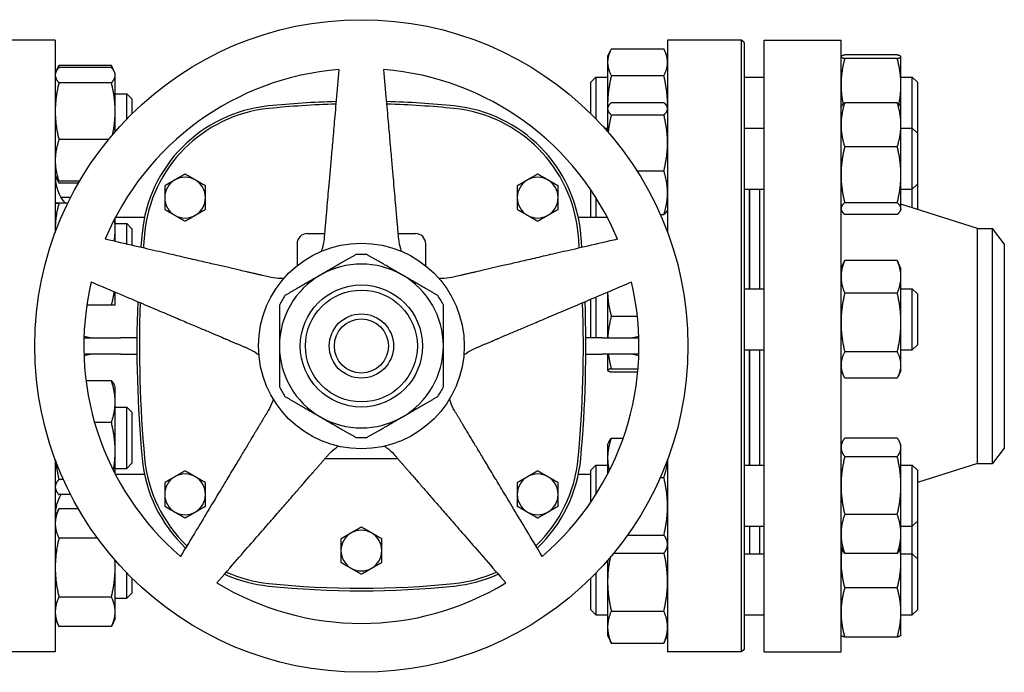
# Model space of a CAD drawing. Header units: inches. Extents: x 24 to 1128, y -69 to 748.
# Tile 487 of 656: x 583.85 to 595.91, y 416.48 to 424.48. Entities that reach past the tile are written whole.
import ezdxf

# ---------------------------------------------------------------- set-up
doc = ezdxf.new("R2010")
doc.units = ezdxf.units.IN
doc.header["$LTSCALE"] = 32
doc.header["$MEASUREMENT"] = 0
doc.layers.add('Visible (ANSI)', color=7, linetype='Continuous', lineweight=30)

msp = doc.modelspace()

# ---------------------------------------------------------------- linework, layer by layer
at = {"layer": 'Visible (ANSI)'}
for p, q in [((584.28063, 424.23367), (583.37438, 424.23367)), ((584.28063, 424.23367), (584.28063, 421.87561)), ((591.78063, 424.23367), (591.78063, 421.87561)), ((592.68688, 424.23367), (591.78063, 424.23367)), ((592.68688, 416.73367), (592.68688, 424.23367)), ((592.71813, 424.20242), (592.68688, 424.23367)), ((592.71813, 424.20242), (592.71813, 416.76492)), ((592.96563, 416.73367), (592.96563, 424.23367)), ((592.96563, 424.23367), (593.90563, 424.23367)), ((593.90563, 416.73367), (593.90563, 424.23367)), ((591.04663, 424.03053), (591.08229, 424.10701)), ((591.09172, 424.12623), (591.73555, 424.12623)), ((591.78063, 424.03053), (591.74497, 424.10701)), ((594.59455, 424.05111), (593.95072, 424.05111)), ((591.04663, 424.03053), (591.04663, 423.96239)), ((591.04663, 423.96239), (591.04663, 423.4382)), ((593.90563, 424.03053), (593.90616, 424.03166)), ((594.59455, 424.00768), (593.95072, 424.00768)), ((594.63963, 424.03053), (594.6391, 424.03166)), ((594.63963, 424.0294), (594.63963, 424.03053)), ((594.63963, 423.68489), (594.63963, 424.0294)), ((584.28063, 423.82488), (584.29092, 423.84693)), ((584.29092, 423.84693), (584.32571, 423.92155)), ((584.32571, 423.92155), (584.32572, 423.92156)), ((584.96955, 423.92156), (584.32572, 423.92156)), ((584.96955, 423.89698), (584.32572, 423.89698)), ((584.96955, 423.92156), (584.96955, 423.92155)), ((585.00435, 423.84693), (584.96955, 423.92155)), ((585.01463, 423.82488), (585.00435, 423.84693)), ((585.01463, 423.80357), (585.01463, 423.82488)), ((584.96955, 423.71017), (584.32572, 423.71017)), ((585.01463, 423.36162), (585.01463, 423.80357)), ((590.84063, 423.71803), (590.90313, 423.78053)), ((590.84063, 423.3304), (590.84063, 423.71803)), ((590.90313, 423.78053), (590.90313, 423.26733)), ((590.90313, 423.78053), (591.04663, 423.78053)), ((591.09172, 423.79855), (591.73555, 423.79855)), ((592.71813, 423.78053), (592.96563, 423.78053)), ((594.63963, 423.78053), (594.77813, 423.78053)), ((594.63963, 423.40532), (594.63963, 423.68489)), ((594.77813, 423.15532), (594.77813, 423.78053)), ((594.84063, 423.71803), (594.77813, 423.78053)), ((594.84063, 423.71803), (594.84063, 423.09303)), ((585.01463, 423.57488), (585.15563, 423.57488)), ((585.15563, 423.26474), (585.15563, 423.57488)), ((585.21813, 423.51238), (585.15563, 423.57488)), ((585.21813, 423.51238), (585.21813, 423.32793)), ((591.09172, 423.4667), (591.73555, 423.4667)), ((594.59455, 423.46492), (593.95072, 423.46492)), ((585.01463, 423.11117), (585.01463, 423.36162)), ((591.04663, 423.4382), (591.04663, 423.40532)), ((591.04663, 423.40532), (591.05315, 423.4193)), ((591.04663, 423.40532), (591.04663, 423.39166)), ((591.04663, 423.39166), (591.04663, 423.11117)), ((591.78063, 423.40532), (591.77412, 423.4193)), ((593.90563, 423.40532), (593.91166, 423.41824)), ((594.63963, 423.40532), (594.63361, 423.41824)), ((594.63963, 423.19487), (594.63963, 423.40532)), ((591.09172, 423.31661), (591.73555, 423.31661)), ((591.00759, 423.15532), (591.04663, 423.15532)), ((592.71813, 423.15532), (592.96563, 423.15532)), ((594.63963, 422.58252), (594.63963, 423.19487)), ((594.63963, 423.15532), (594.77813, 423.15532)), ((594.77813, 422.40532), (594.77813, 423.15532)), ((594.84063, 423.09282), (594.77813, 423.15532)), ((594.84063, 423.09303), (594.84053, 423.09293)), ((594.84063, 423.09282), (594.84063, 422.46782)), ((584.9319, 423.01306), (584.32572, 423.01306)), ((594.59455, 422.92482), (593.95072, 422.92482)), ((591.40588, 422.63023), (591.73555, 422.63023)), ((584.28063, 422.57488), (584.29092, 422.55282)), ((584.29092, 422.55282), (584.32571, 422.4782)), ((584.57763, 422.50277), (584.32572, 422.50277)), ((584.56337, 422.47819), (584.32572, 422.47819)), ((594.63963, 422.16798), (594.63963, 422.58252)), ((590.84063, 422.05847), (590.84063, 422.3978)), ((592.71813, 422.40532), (592.96563, 422.40532)), ((592.78063, 422.40532), (592.78063, 421.18477)), ((592.78563, 422.40532), (592.78563, 421.18477)), ((592.90563, 422.40532), (592.90563, 421.18477)), ((594.63963, 422.40532), (594.77813, 422.40532)), ((594.84063, 422.46782), (594.77813, 422.40532)), ((594.77813, 422.17732), (594.77813, 422.40532)), ((594.84063, 422.46782), (594.84063, 422.15752)), ((584.46978, 422.30585), (584.34915, 422.30585)), ((590.90313, 422.30266), (590.90313, 422.05847)), ((594.59455, 422.24023), (593.95072, 422.24023)), ((584.43381, 422.23377), (584.32572, 422.23377)), ((584.4338, 422.23375), (584.32572, 422.23375)), ((591.78063, 422.15532), (591.77412, 422.14135)), ((593.90563, 422.15532), (593.91166, 422.14241)), ((594.63963, 422.15532), (594.63361, 422.14241)), ((595.57897, 421.92367), (594.63963, 422.22119)), ((594.63963, 422.15532), (594.63963, 422.16798)), ((585.01463, 421.92124), (585.01463, 422.0533)), ((585.37354, 422.05847), (585.01733, 422.05847)), ((591.04394, 422.05847), (590.68773, 422.05847)), ((591.69219, 422.09394), (591.73555, 422.09394)), ((594.59455, 422.09573), (593.95072, 422.09573)), ((585.01463, 421.98376), (585.15563, 421.98376)), ((585.01463, 421.76485), (585.01463, 421.92124)), ((585.15563, 421.7323), (585.15563, 421.98376)), ((585.21813, 421.92126), (585.15563, 421.98376)), ((585.21813, 421.92126), (585.21813, 421.71787)), ((595.57897, 419.04367), (595.57897, 421.92367)), ((595.57897, 421.92367), (595.76176, 421.92367)), ((595.76176, 419.04367), (595.76176, 421.92367)), ((595.90563, 421.73617), (595.76176, 421.92367)), ((587.36823, 421.86162), (587.57911, 421.86162)), ((588.48215, 421.86162), (588.69303, 421.86162)), ((587.24323, 421.73662), (587.24323, 421.46713)), ((588.81803, 421.46713), (588.81803, 421.73662)), ((595.90563, 421.73617), (595.90563, 419.23117)), ((594.59455, 421.53015), (593.95072, 421.53015)), ((593.90563, 421.43477), (593.93999, 421.50845)), ((594.63963, 421.43477), (594.60528, 421.50845)), ((594.63963, 421.33125), (594.63963, 421.43477)), ((594.63963, 420.77216), (594.63963, 421.33125)), ((592.71813, 421.18477), (592.96563, 421.18477)), ((594.63963, 421.18477), (594.77813, 421.18477)), ((594.77813, 420.43477), (594.77813, 421.18477)), ((594.84063, 421.12227), (594.77813, 421.18477)), ((585.01463, 420.98376), (585.01463, 421.14477)), ((590.84063, 420.58367), (590.84063, 421.05733)), ((590.90313, 421.08386), (590.90313, 420.58367)), ((591.04663, 421.14477), (591.04663, 420.58367)), ((594.59455, 421.13235), (593.95072, 421.13235)), ((594.84063, 421.12227), (594.84063, 420.49727)), ((584.96955, 420.98375), (584.66761, 420.98375)), ((591.09172, 420.84749), (591.41111, 420.84749)), ((594.63963, 420.25068), (594.63963, 420.77216)), ((584.6321, 420.58367), (585.08563, 420.58367)), ((585.28097, 420.58367), (585.08563, 420.58367)), ((590.97563, 420.58367), (590.7803, 420.58367)), ((590.97563, 420.58367), (591.42916, 420.58367)), ((592.71813, 420.43477), (592.96563, 420.43477)), ((592.78063, 420.43477), (592.78063, 419.02319)), ((592.78563, 420.43477), (592.78563, 419.02319)), ((592.90563, 420.43477), (592.90563, 419.02319)), ((594.63963, 420.43477), (594.77813, 420.43477)), ((594.84063, 420.49727), (594.77813, 420.43477)), ((585.08563, 420.38367), (584.6321, 420.38367)), ((585.08563, 420.38367), (585.28097, 420.38367)), ((590.7803, 420.38367), (590.97563, 420.38367)), ((591.42916, 420.38367), (590.97563, 420.38367)), ((591.04663, 420.38367), (591.04663, 420.18563)), ((594.59455, 420.41197), (593.95072, 420.41197)), ((591.09172, 420.20449), (591.41915, 420.20449)), ((594.63963, 420.18477), (594.63963, 420.25068)), ((591.04663, 420.18563), (591.04663, 420.18477)), ((591.04663, 420.18477), (591.04703, 420.18392)), ((591.09172, 420.16676), (591.41583, 420.16676)), ((593.90563, 420.18477), (593.93999, 420.11109)), ((594.59455, 420.08939), (593.95072, 420.08939)), ((594.63963, 420.18477), (594.60528, 420.11109)), ((584.96955, 420.05567), (584.65768, 420.05567)), ((585.01463, 419.98358), (585.00435, 420.00562)), ((585.01463, 419.80051), (585.01463, 419.98358)), ((585.01463, 419.1968), (585.01463, 419.80051)), ((585.01463, 419.73358), (585.15563, 419.73358)), ((585.15563, 418.98358), (585.15563, 419.73358)), ((585.21813, 419.67108), (585.15563, 419.73358)), ((585.21813, 419.67108), (585.21813, 419.04608)), ((584.96955, 419.54534), (584.76268, 419.54534)), ((591.09172, 419.3541), (591.23751, 419.3541)), ((594.59455, 419.35527), (593.95072, 419.35527)), ((591.04663, 419.27319), (591.06162, 419.30534)), ((591.04663, 419.27319), (591.04663, 419.11263)), ((593.90563, 419.27319), (593.92143, 419.30706)), ((594.63963, 419.27319), (594.62384, 419.30706)), ((594.63963, 419.24107), (594.63963, 419.27319)), ((594.63963, 418.77333), (594.63963, 419.24107)), ((595.90563, 419.23117), (595.76176, 419.04367)), ((585.01463, 418.91404), (585.01463, 419.1968)), ((587.58792, 419.10572), (588.47335, 419.10572)), ((591.04663, 419.11263), (591.04663, 418.91404)), ((594.59455, 419.12687), (593.95072, 419.12687)), ((584.28063, 419.09173), (584.28063, 416.73367)), ((585.01463, 418.98358), (585.15563, 418.98358)), ((585.21813, 419.04608), (585.15563, 418.98358)), ((590.84063, 418.96069), (590.90313, 419.02319)), ((590.90313, 419.02319), (590.90313, 418.66467)), ((590.90313, 419.02319), (591.04663, 419.02319)), ((591.78063, 419.09173), (591.78063, 416.73367)), ((592.71813, 419.02319), (592.96563, 419.02319)), ((594.63963, 419.02319), (594.77813, 419.02319)), ((594.77813, 418.27319), (594.77813, 419.02319)), ((594.84063, 418.96069), (594.77813, 419.02319)), ((595.57897, 419.04367), (594.84063, 418.80981)), ((595.57897, 419.04367), (595.76176, 419.04367)), ((585.37354, 418.90887), (585.01733, 418.90887)), ((590.84063, 418.90887), (590.68773, 418.90887)), ((590.84063, 418.56954), (590.84063, 418.96069)), ((591.69121, 418.87116), (591.73555, 418.87116)), ((594.84063, 418.96069), (594.84063, 418.33569)), ((584.38023, 418.84825), (584.32572, 418.84825)), ((594.63963, 418.18045), (594.63963, 418.77333)), ((584.28063, 418.73358), (584.29091, 418.71154)), ((584.46978, 418.66149), (584.32572, 418.66149)), ((584.28063, 418.39246), (584.32571, 418.48914)), ((584.32571, 418.48914), (584.32572, 418.48915)), ((584.56337, 418.48915), (584.32572, 418.48915)), ((594.59455, 418.41979), (593.95072, 418.41979)), ((592.71813, 418.27319), (592.96563, 418.27319)), ((592.78563, 418.27319), (592.78563, 417.93681)), ((592.90563, 418.27319), (592.90563, 417.93681)), ((594.63963, 418.27319), (594.77813, 418.27319)), ((594.84063, 418.33569), (594.77813, 418.27319)), ((594.77813, 417.93681), (594.77813, 418.27319)), ((594.84063, 418.33569), (594.84063, 417.87451)), ((591.29023, 418.16525), (591.73555, 418.16525)), ((594.63963, 418.02319), (594.63963, 418.18045)), ((584.79765, 418.12829), (584.32572, 418.12829)), ((591.78063, 418.02319), (591.76564, 417.99104)), ((593.90563, 418.02319), (593.92143, 417.98933)), ((594.63963, 418.02319), (594.62384, 417.98933)), ((594.63963, 417.84117), (594.63963, 418.02319)), ((591.11954, 417.94228), (591.73555, 417.94228)), ((592.71813, 417.93681), (592.96563, 417.93681)), ((594.59455, 417.94112), (593.95072, 417.94112)), ((594.63963, 417.93681), (594.77813, 417.93681)), ((594.77813, 417.18681), (594.77813, 417.93681)), ((594.84063, 417.87431), (594.77813, 417.93681)), ((585.01463, 417.76744), (585.01463, 417.85617)), ((591.04663, 417.85617), (591.04663, 417.59448)), ((594.63963, 417.2173), (594.63963, 417.84117)), ((594.84063, 417.87451), (594.84053, 417.87441)), ((594.84063, 417.87431), (594.84063, 417.24931)), ((585.01463, 417.22619), (585.01463, 417.76744)), ((585.15563, 417.39246), (585.15563, 417.7026)), ((590.90313, 417.70001), (590.90313, 417.18681)), ((585.21813, 417.6394), (585.21813, 417.45496)), ((590.84063, 417.24931), (590.84063, 417.63693)), ((591.04663, 417.59448), (591.04663, 417.03762)), ((585.21813, 417.45496), (585.15563, 417.39246)), ((594.59455, 417.51838), (593.95072, 417.51838)), ((584.96955, 417.4066), (584.32572, 417.4066)), ((585.01463, 417.39246), (585.15563, 417.39246)), ((585.01463, 417.14246), (585.01463, 417.22619)), ((590.84063, 417.24931), (590.90313, 417.18681)), ((590.90313, 417.18681), (591.04663, 417.18681)), ((591.09172, 417.23413), (591.73555, 417.23413)), ((592.71813, 417.18681), (592.96563, 417.18681)), ((594.63963, 416.93681), (594.63963, 417.2173)), ((594.63963, 417.18681), (594.77813, 417.18681)), ((594.84063, 417.24931), (594.77813, 417.18681)), ((584.28063, 417.14246), (584.32571, 417.04579)), ((585.01463, 417.14246), (584.96955, 417.04579)), ((584.96955, 417.04578), (584.32572, 417.04578)), ((591.04663, 417.03762), (591.04663, 416.93681)), ((591.04663, 416.93681), (591.08229, 416.86033)), ((591.78063, 416.93681), (591.74497, 416.86033)), ((593.90563, 416.93681), (593.90616, 416.93568)), ((594.63963, 416.93681), (594.6391, 416.93568)), ((591.09172, 416.84111), (591.73555, 416.84111)), ((594.59455, 416.91623), (593.95072, 416.91623)), ((584.28063, 416.73367), (583.37438, 416.73367)), ((592.68688, 416.73367), (591.78063, 416.73367)), ((592.71813, 416.76492), (592.68688, 416.73367)), ((592.96563, 416.73367), (593.90563, 416.73367))]:
    msp.add_line(p, q, dxfattribs=at)
for radius in [4, 1.25984, 0.74803, 0.68553, 0.3937, 0.3312]:
    msp.add_circle((588.03063, 420.48367), radius, dxfattribs=at)
for centre, radius, start, end in [((588.03063, 420.48367), 3.4, 94.64927, 157.35073), ((588.03063, 420.48367), 3.4, 22.64927, 85.35073), ((588.03063, 412.2632), 11.22047, 91.583081, 95.817836), ((588.03063, 412.2632), 11.18922, 91.601548, 95.817836), ((588.03063, 412.2632), 11.22047, 84.182163, 88.416919), ((588.03063, 412.2632), 11.18922, 84.182163, 88.398452), ((587.06885, 421.70251), 1.73228, 95.817836, 174.744707), ((587.06885, 421.70251), 1.70103, 95.817836, 174.744707), ((588.99241, 421.70251), 1.70103, 5.255296, 84.182161), ((588.99241, 421.70251), 1.73228, 5.255296, 84.182161), ((584.78063, 422.55847), 0.5, 180, 220.496535), ((585.87118, 422.30257), 0.25, 120, 180), ((585.87118, 422.30257), 0.25, 60, 120), ((585.87118, 422.30257), 0.25, 0, 60), ((590.19008, 422.30257), 0.25, 120, 180), ((590.19008, 422.30257), 0.25, 60, 120), ((590.19008, 422.30257), 0.25, 0, 60), ((585.87118, 422.30257), 0.25, 180, 240), ((585.87118, 422.30257), 0.25, 300, 0), ((590.19008, 422.30257), 0.25, 180, 240), ((590.19008, 422.30257), 0.25, 300, 0), ((585.87118, 422.30257), 0.25, 240, 300), ((590.19008, 422.30257), 0.25, 240, 300), ((600.32, 420.48367), 15.03937, 174.744704, 175.39081), ((600.32, 420.48367), 15.00812, 174.744704, 175.408408), ((587.36823, 421.73662), 0.125, 90, 180), ((588.69303, 421.73662), 0.125, 0, 90), ((575.74126, 420.48367), 15.00812, 4.591592, 5.255296), ((575.74126, 420.48367), 15.03937, 4.60919, 5.255296), ((588.03063, 420.48367), 1.12205, 86.525352, 93.474648), ((588.03063, 420.48367), 1.00394, 60, 120), ((588.03063, 420.48367), 1.00394, 120, 180), ((588.03063, 420.48367), 1.00394, 0, 60), ((588.03063, 420.48367), 3.4, 166.64927, 229.35073), ((588.03063, 420.48367), 3.4, 310.64927, 13.35073), ((588.03063, 420.48367), 1.12205, 146.525352, 153.474648), ((588.03063, 420.48367), 1.12205, 26.525352, 33.474648), ((600.32, 420.48367), 15.03937, 177.927003, 185.255296), ((600.32, 420.48367), 15.00812, 177.972631, 185.255296), ((575.74126, 420.48367), 15.00812, 354.744704, 2.027369), ((575.74126, 420.48367), 15.03937, 354.744704, 2.072997), ((588.03063, 420.48367), 1.00394, 180, 240), ((588.03063, 420.48367), 1.00394, 300, 0), ((588.03063, 420.48367), 1.12205, 206.525352, 213.474648), ((588.03063, 420.48367), 1.12205, 326.525352, 333.474648), ((588.03063, 420.48367), 1.00394, 240, 300), ((588.03063, 420.48367), 1.12205, 266.525352, 273.474648), ((587.06885, 419.26482), 1.73228, 185.255296, 226.557354), ((587.06885, 419.26482), 1.70103, 185.255296, 226.325001), ((588.99241, 419.26482), 1.70103, 313.674999, 354.744707), ((588.99241, 419.26482), 1.73228, 313.442646, 354.744707), ((585.87118, 418.66477), 0.25, 120, 180), ((585.87118, 418.66477), 0.25, 60, 120), ((585.87118, 418.66477), 0.25, 0, 60), ((590.19008, 418.66477), 0.25, 120, 180), ((590.19008, 418.66477), 0.25, 60, 120), ((590.19008, 418.66477), 0.25, 0, 60), ((584.78063, 418.40887), 0.5, 149.652239, 180), ((585.87118, 418.66477), 0.25, 180, 240), ((585.87118, 418.66477), 0.25, 300, 0), ((590.19008, 418.66477), 0.25, 180, 240), ((590.19008, 418.66477), 0.25, 300, 0), ((585.87118, 418.66477), 0.25, 240, 300), ((590.19008, 418.66477), 0.25, 240, 300), ((588.03063, 417.9758), 0.25, 120, 180), ((588.03063, 417.9758), 0.25, 60, 120), ((588.03063, 417.9758), 0.25, 0, 60), ((588.03063, 417.9758), 0.25, 180, 240), ((588.03063, 417.9758), 0.25, 300, 0), ((587.06885, 419.26482), 1.73228, 245.642572, 264.182165), ((587.06885, 419.26482), 1.70103, 245.957475, 264.182165), ((588.03063, 417.9758), 0.25, 240, 300), ((588.99241, 419.26482), 1.70103, 275.817836, 294.042525), ((588.99241, 419.26482), 1.73228, 275.817836, 294.357428), ((588.03063, 420.48367), 3.4, 238.64927, 301.35073), ((588.03063, 428.70414), 11.22047, 264.182164, 275.817836), ((588.03063, 428.70414), 11.18922, 264.182164, 275.817836)]:
    msp.add_arc(centre, radius, start, end, dxfattribs=at)
for points, weights in [([(591.09172, 424.12623), (591.04663, 424.03843), (591.04663, 423.96239)], [1, 1.0379548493, 1]), ([(591.78063, 423.96239), (591.78063, 424.03843), (591.73555, 424.12623)], [1, 1.0379548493, 1]), ([(593.95072, 424.05111), (593.90563, 424.03947), (593.90563, 424.0294)], [1, 1.0379548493, 1]), ([(594.63963, 424.0294), (594.63963, 424.03947), (594.59455, 424.05111)], [1, 1.0379548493, 1]), ([(591.04663, 423.96239), (591.04663, 423.88635), (591.09172, 423.79855)], [1, 1.0379548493, 1]), ([(591.73555, 423.79855), (591.78063, 423.88635), (591.78063, 423.96239)], [1, 1.0379548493, 1]), ([(593.90563, 424.0294), (593.90563, 424.01932), (593.95072, 424.00768)], [1, 1.0379548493, 1]), ([(593.95072, 424.00768), (593.90563, 423.8347), (593.90563, 423.68489)], [1, 1.0379548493, 1]), ([(594.59455, 424.00768), (594.63963, 424.01932), (594.63963, 424.0294)], [1, 1.0379548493, 1]), ([(594.63963, 423.68489), (594.63963, 423.8347), (594.59455, 424.00768)], [1, 1.0379548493, 1]), ([(584.32572, 423.89698), (584.28063, 423.84692), (584.28063, 423.80357)], [1, 1.0379548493, 1]), ([(584.32572, 423.92156), (584.31345, 423.89525), (584.30465, 423.87059)], [1, 1.01004922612, 1.01477702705]), ([(584.99062, 423.87059), (584.98181, 423.89525), (584.96955, 423.92156)], [1.01477702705, 1.01004922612, 1]), ([(585.01463, 423.80357), (585.01463, 423.84692), (584.96955, 423.89698)], [1, 1.0379548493, 1]), ([(587.75504, 423.87248), (587.62604, 422.39801), (587.57333, 421.79552)], [1.0049190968, 1.58894872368, 2.03628035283]), ([(588.48793, 421.79552), (588.43522, 422.39801), (588.30622, 423.87248)], [2.03628035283, 1.58894872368, 1.0049190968]), ([(584.28063, 423.80357), (584.28063, 423.76022), (584.32572, 423.71017)], [1, 1.0379548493, 1]), ([(584.32572, 423.71017), (584.28063, 423.52338), (584.28063, 423.36162)], [1, 1.0379548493, 1]), ([(584.96955, 423.71017), (585.01463, 423.76022), (585.01463, 423.80357)], [1, 1.0379548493, 1]), ([(585.01463, 423.36162), (585.01463, 423.52338), (584.96955, 423.71017)], [1, 1.0379548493, 1]), ([(591.09172, 423.79855), (591.04663, 423.60544), (591.04663, 423.4382)], [1, 1.0379548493, 1]), ([(591.78063, 423.4382), (591.78063, 423.60544), (591.73555, 423.79855)], [1, 1.0379548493, 1]), ([(593.90563, 423.68489), (593.90563, 423.5705), (593.9311, 423.44611)], [1, 1.02872371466, 1.01397199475]), ([(594.61417, 423.44611), (594.63963, 423.5705), (594.63963, 423.68489)], [1.01397199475, 1.02872371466, 1]), ([(591.09172, 423.4667), (591.04663, 423.42649), (591.04663, 423.39166)], [1, 1.0379548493, 1]), ([(591.78063, 423.39166), (591.78063, 423.42649), (591.73555, 423.4667)], [1, 1.0379548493, 1]), ([(593.95072, 423.46492), (593.90563, 423.3202), (593.90563, 423.19487)], [1, 1.0379548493, 1]), ([(593.91166, 423.41824), (593.92187, 423.44014), (593.95072, 423.46492)], [1.01766920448, 1.02396005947, 1]), ([(594.63963, 423.19487), (594.63963, 423.3202), (594.59455, 423.46492)], [1, 1.0379548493, 1]), ([(594.59455, 423.46492), (594.6234, 423.44014), (594.63361, 423.41824)], [1, 1.02396005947, 1.01766920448]), ([(584.28063, 423.36162), (584.28063, 423.19985), (584.32572, 423.01306)], [1, 1.0379548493, 1]), ([(584.98344, 423.07493), (585.01463, 423.22555), (585.01463, 423.36162)], [1.01040343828, 1.03173329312, 1]), ([(591.04663, 423.4382), (591.04663, 423.42218), (591.04702, 423.40615)], [1, 1.003513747, 1.00637690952]), ([(591.04663, 423.39166), (591.04663, 423.35683), (591.09172, 423.31661)], [1, 1.0379548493, 1]), ([(591.73555, 423.31661), (591.78063, 423.35683), (591.78063, 423.39166)], [1, 1.0379548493, 1]), ([(591.78025, 423.40615), (591.78063, 423.42218), (591.78063, 423.4382)], [1.00637690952, 1.003513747, 1]), ([(591.09172, 423.31661), (591.06399, 423.20351), (591.0535, 423.10326)], [1, 1.02300384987, 1.01812314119]), ([(591.78063, 422.97342), (591.78063, 423.1327), (591.73555, 423.31661)], [1, 1.0379548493, 1]), ([(593.90563, 423.19487), (593.90563, 423.06954), (593.95072, 422.92482)], [1, 1.0379548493, 1]), ([(594.59455, 422.92482), (594.63963, 423.06954), (594.63963, 423.19487)], [1, 1.0379548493, 1]), ([(584.32572, 423.01306), (584.28063, 422.87633), (584.28063, 422.75792)], [1, 1.0379548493, 1]), ([(591.73555, 422.63023), (591.78063, 422.81414), (591.78063, 422.97342)], [1, 1.0379548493, 1]), ([(593.95072, 422.92482), (593.90563, 422.74138), (593.90563, 422.58252)], [1, 1.0379548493, 1]), ([(594.63963, 422.58252), (594.63963, 422.74138), (594.59455, 422.92482)], [1, 1.0379548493, 1]), ([(584.28063, 422.75792), (584.28063, 422.6395), (584.32572, 422.50277)], [1, 1.0379548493, 1]), ([(591.78063, 422.36209), (591.78063, 422.48653), (591.73555, 422.63023)], [1, 1.0379548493, 1]), ([(584.32572, 422.50277), (584.30195, 422.52916), (584.29092, 422.55282)], [1, 1.01965700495, 1.01895308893]), ([(584.30465, 422.52916), (584.31345, 422.5045), (584.32572, 422.47819)], [1.01477953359, 1.01005189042, 1]), ([(585.74618, 422.51907), (585.68817, 422.48558), (585.62118, 422.4469)], [1, 1.04314139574, 1.01001874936]), ([(585.87118, 422.59124), (585.8042, 422.55257), (585.74618, 422.51907)], [1.01001874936, 1.04314139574, 1]), ([(585.99618, 422.51907), (585.93817, 422.55257), (585.87118, 422.59124)], [1, 1.04314139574, 1.01001874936]), ([(586.12118, 422.4469), (586.0542, 422.48558), (585.99618, 422.51907)], [1.01001874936, 1.04314139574, 1]), ([(590.06508, 422.51907), (590.00707, 422.48558), (589.94008, 422.4469)], [1, 1.04314139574, 1.01001874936]), ([(590.19008, 422.59124), (590.12309, 422.55257), (590.06508, 422.51907)], [1.01001874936, 1.04314139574, 1]), ([(590.31508, 422.51907), (590.25707, 422.55257), (590.19008, 422.59124)], [1, 1.04314139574, 1.01001874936]), ([(590.44008, 422.4469), (590.37309, 422.48558), (590.31508, 422.51907)], [1.01001874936, 1.04314139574, 1]), ([(593.90563, 422.58252), (593.90563, 422.42366), (593.95072, 422.24023)], [1, 1.0379548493, 1]), ([(594.59455, 422.24023), (594.63963, 422.42366), (594.63963, 422.58252)], [1, 1.0379548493, 1]), ([(585.62118, 422.4469), (585.62118, 422.36955), (585.62118, 422.30257)], [1.01001874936, 1.04314139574, 1]), ([(586.12118, 422.30257), (586.12118, 422.36955), (586.12118, 422.4469)], [1, 1.04314139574, 1.01001874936]), ([(589.94008, 422.4469), (589.94008, 422.36955), (589.94008, 422.30257)], [1.01001874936, 1.04314139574, 1]), ([(590.44008, 422.30257), (590.44008, 422.36955), (590.44008, 422.4469)], [1, 1.04314139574, 1.01001874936]), ([(591.73555, 422.09394), (591.78063, 422.23764), (591.78063, 422.36209)], [1, 1.0379548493, 1]), ([(585.62118, 422.30257), (585.62118, 422.23558), (585.62118, 422.15823)], [1, 1.04314139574, 1.01001874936]), ([(586.12118, 422.15823), (586.12118, 422.23558), (586.12118, 422.30257)], [1.01001874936, 1.04314139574, 1]), ([(589.94008, 422.30257), (589.94008, 422.23558), (589.94008, 422.15823)], [1, 1.04314139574, 1.01001874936]), ([(590.44008, 422.15823), (590.44008, 422.23558), (590.44008, 422.30257)], [1.01001874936, 1.04314139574, 1]), ([(593.95072, 422.24023), (593.90563, 422.20151), (593.90563, 422.16798)], [1, 1.0379548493, 1]), ([(594.63963, 422.16798), (594.63963, 422.20151), (594.59455, 422.24023)], [1, 1.0379548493, 1]), ([(584.32572, 422.23377), (584.28063, 422.23376), (584.28063, 422.23376)], [1, 1.0379548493, 1]), ([(584.28063, 422.23376), (584.28063, 422.23375), (584.32572, 422.23375)], [1, 1.0379548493, 1]), ([(584.32572, 422.23375), (584.28063, 422.06627), (584.28063, 421.92124)], [1, 1.0379548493, 1]), ([(585.62118, 422.15823), (585.68817, 422.11955), (585.74618, 422.08606)], [1.01001874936, 1.04314139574, 1]), ([(585.99618, 422.08606), (586.0542, 422.11955), (586.12118, 422.15823)], [1, 1.04314139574, 1.01001874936]), ([(589.94008, 422.15823), (590.00707, 422.11955), (590.06508, 422.08606)], [1.01001874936, 1.04314139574, 1]), ([(590.31508, 422.08606), (590.37309, 422.11955), (590.44008, 422.15823)], [1, 1.04314139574, 1.01001874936]), ([(591.77412, 422.14135), (591.76374, 422.11909), (591.73555, 422.09394)], [1.017947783, 1.02339782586, 1]), ([(593.90563, 422.16798), (593.90563, 422.13445), (593.95072, 422.09573)], [1, 1.0379548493, 1]), ([(594.59455, 422.09573), (594.63963, 422.13445), (594.63963, 422.16798)], [1, 1.0379548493, 1]), ([(585.01463, 421.92124), (585.01463, 421.97989), (585.00771, 422.03992)], [1, 1.015008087, 1.01814719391]), ([(585.74618, 422.08606), (585.8042, 422.05257), (585.87118, 422.01389)], [1, 1.04314139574, 1.01001874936]), ([(585.87118, 422.01389), (585.93817, 422.05257), (585.99618, 422.08606)], [1.01001874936, 1.04314139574, 1]), ([(590.06508, 422.08606), (590.12309, 422.05257), (590.19008, 422.01389)], [1, 1.04314139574, 1.01001874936]), ([(590.19008, 422.01389), (590.25707, 422.05257), (590.31508, 422.08606)], [1.01001874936, 1.04314139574, 1]), ([(584.28063, 421.92124), (584.28063, 421.8997), (584.28156, 421.8781)], [1, 1.00545957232, 1.00934849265]), ([(585.00311, 421.76752), (585.01463, 421.84587), (585.01463, 421.92124)], [1.01896925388, 1.01937120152, 1]), ([(586.9243, 421.32397), (586.33501, 421.46002), (584.89284, 421.79297)], [2.0263127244, 1.58117079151, 1]), ([(591.16842, 421.79297), (589.72625, 421.46002), (589.13697, 421.32397)], [1, 1.58117079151, 2.0263127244]), ([(587.96263, 421.60365), (587.73359, 421.47142), (587.52866, 421.3531)], [1.0171026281, 1.03775343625, 1]), ([(588.5326, 421.3531), (588.32767, 421.47142), (588.09864, 421.60365)], [1, 1.03775343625, 1.0171026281]), ([(593.95072, 421.53015), (593.90563, 421.42356), (593.90563, 421.33125)], [1, 1.0379548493, 1]), ([(593.93999, 421.50845), (593.94497, 421.51912), (593.95072, 421.53015)], [1.00821613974, 1.00468681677, 1]), ([(594.63963, 421.33125), (594.63963, 421.42356), (594.59455, 421.53015)], [1, 1.0379548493, 1]), ([(594.59455, 421.53015), (594.6003, 421.51912), (594.60528, 421.50845)], [1, 1.00468681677, 1.00821613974]), ([(587.52866, 421.3531), (587.32374, 421.23479), (587.0947, 421.10255)], [1, 1.03775343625, 1.0171026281]), ([(588.96657, 421.10255), (588.73753, 421.23479), (588.5326, 421.3531)], [1.0171026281, 1.03775343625, 1]), ([(593.90563, 421.33125), (593.90563, 421.23894), (593.95072, 421.13235)], [1, 1.0379548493, 1]), ([(594.59455, 421.13235), (594.63963, 421.23894), (594.63963, 421.33125)], [1, 1.0379548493, 1]), ([(584.72252, 421.26877), (586.08496, 420.69045), (586.64167, 420.45414)], [1, 1.58117079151, 2.0263127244]), ([(589.4196, 420.45414), (589.9763, 420.69045), (591.33875, 421.26877)], [2.0263127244, 1.58117079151, 1]), ([(584.96955, 420.98375), (584.99303, 421.07097), (585.00408, 421.14925)], [1, 1.01941678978, 1.01896725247]), ([(591.04665, 421.14478), (591.04743, 421.0068), (591.09172, 420.84749)], [1.00136971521, 1.03725716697, 1]), ([(593.95072, 421.13235), (593.90563, 420.93932), (593.90563, 420.77216)], [1, 1.0379548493, 1]), ([(594.63963, 420.77216), (594.63963, 420.93932), (594.59455, 421.13235)], [1, 1.0379548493, 1]), ([(585.01463, 420.98376), (585.01463, 420.98375), (584.96955, 420.98375)], [1.00000485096, 1.03795242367, 1]), ([(587.0267, 420.98477), (587.0267, 420.7203), (587.0267, 420.48367)], [1.0171026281, 1.03775343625, 1]), ([(589.03457, 420.48367), (589.03457, 420.7203), (589.03457, 420.98477)], [1, 1.03775343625, 1.0171026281]), ([(591.09172, 420.84749), (591.05481, 420.70646), (591.04819, 420.58367)], [1, 1.03085587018, 1.01154240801]), ([(593.90563, 420.77216), (593.90563, 420.60499), (593.95072, 420.41197)], [1, 1.0379548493, 1]), ([(594.59455, 420.41197), (594.63963, 420.60499), (594.63963, 420.77216)], [1, 1.0379548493, 1]), ([(587.0267, 420.48367), (587.0267, 420.24704), (587.0267, 419.98257)], [1, 1.03775343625, 1.0171026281]), ([(589.03457, 419.98257), (589.03457, 420.24704), (589.03457, 420.48367)], [1.0171026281, 1.03775343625, 1]), ([(591.056, 420.38367), (591.06696, 420.2991), (591.09172, 420.20449)], [1.01885658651, 1.02049175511, 1]), ([(593.95072, 420.41197), (593.90563, 420.32553), (593.90563, 420.25068)], [1, 1.0379548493, 1]), ([(594.63963, 420.25068), (594.63963, 420.32553), (594.59455, 420.41197)], [1, 1.0379548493, 1]), ([(591.09172, 420.20449), (591.04663, 420.19438), (591.04663, 420.18563)], [1, 1.0379548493, 1]), ([(593.90563, 420.25068), (593.90563, 420.17583), (593.95072, 420.08939)], [1, 1.0379548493, 1]), ([(594.59455, 420.08939), (594.63963, 420.17583), (594.63963, 420.25068)], [1, 1.0379548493, 1]), ([(591.04663, 420.18563), (591.04663, 420.17687), (591.09172, 420.16676)], [1, 1.0379548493, 1]), ([(585.01463, 419.80051), (585.01463, 419.91893), (584.96955, 420.05567)], [1, 1.0379548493, 1]), ([(584.96955, 420.05567), (584.99332, 420.02928), (585.00435, 420.00562)], [1, 1.01966212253, 1.01895272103]), ([(587.0947, 419.86478), (587.32374, 419.73255), (587.52866, 419.61423)], [1.0171026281, 1.03775343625, 1]), ([(588.5326, 419.61423), (588.73753, 419.73255), (588.96657, 419.86478)], [1, 1.03775343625, 1.0171026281]), ([(584.96955, 419.54534), (585.01463, 419.68208), (585.01463, 419.80051)], [1, 1.0379548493, 1]), ([(586.88958, 419.69115), (586.57809, 419.17275), (585.81578, 417.90405)], [2.0263127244, 1.58117079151, 1]), ([(587.52866, 419.61423), (587.73359, 419.49592), (587.96263, 419.36368)], [1, 1.03775343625, 1.0171026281]), ([(588.09864, 419.36368), (588.32767, 419.49592), (588.5326, 419.61423)], [1.0171026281, 1.03775343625, 1]), ([(590.24548, 417.90405), (589.48317, 419.17275), (589.17169, 419.69115)], [1, 1.58117079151, 2.0263127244]), ([(585.01463, 419.1968), (585.01463, 419.35856), (584.96955, 419.54534)], [1, 1.0379548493, 1]), ([(591.09172, 419.3541), (591.04663, 419.2247), (591.04663, 419.11263)], [1, 1.0379548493, 1]), ([(591.06162, 419.30534), (591.07246, 419.32858), (591.09172, 419.3541)], [1.0184677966, 1.01586753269, 1]), ([(593.95072, 419.35527), (593.90563, 419.29407), (593.90563, 419.24107)], [1, 1.0379548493, 1]), ([(594.63963, 419.24107), (594.63963, 419.29407), (594.59455, 419.35527)], [1, 1.0379548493, 1]), ([(593.90563, 419.24107), (593.90563, 419.18807), (593.95072, 419.12687)], [1, 1.0379548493, 1]), ([(594.59455, 419.12687), (594.63963, 419.18807), (594.63963, 419.24107)], [1, 1.0379548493, 1]), ([(584.99253, 418.95726), (585.01463, 419.0814), (585.01463, 419.1968)], [1.01576618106, 1.02678390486, 1]), ([(586.2617, 417.58007), (587.23273, 418.69712), (587.62951, 419.15356)], [1, 1.58117079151, 2.0263127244]), ([(588.43176, 419.15356), (588.82853, 418.69712), (589.79957, 417.58007)], [2.0263127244, 1.58117079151, 1]), ([(591.04663, 419.11263), (591.04663, 419.03586), (591.06696, 418.95373)], [1, 1.02569485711, 1.0165996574]), ([(593.95072, 419.12687), (593.90563, 418.93741), (593.90563, 418.77333)], [1, 1.0379548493, 1]), ([(594.63963, 418.77333), (594.63963, 418.93741), (594.59455, 419.12687)], [1, 1.0379548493, 1]), ([(584.28638, 419.07635), (584.29648, 418.96938), (584.32572, 418.84825)], [1.0174904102, 1.02428964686, 1]), ([(591.73555, 418.87116), (591.7765, 418.98871), (591.78023, 419.09064)], [1, 1.0343576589, 1.00651252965]), ([(585.74618, 418.88128), (585.68817, 418.84778), (585.62118, 418.80911)], [1, 1.04314139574, 1.01001874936]), ([(585.87118, 418.95345), (585.8042, 418.91477), (585.74618, 418.88128)], [1.01001874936, 1.04314139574, 1]), ([(585.99618, 418.88128), (585.93817, 418.91477), (585.87118, 418.95345)], [1, 1.04314139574, 1.01001874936]), ([(586.12118, 418.80911), (586.0542, 418.84778), (585.99618, 418.88128)], [1.01001874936, 1.04314139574, 1]), ([(590.06508, 418.88128), (590.00707, 418.84778), (589.94008, 418.80911)], [1, 1.04314139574, 1.01001874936]), ([(590.19008, 418.95345), (590.12309, 418.91477), (590.06508, 418.88128)], [1.01001874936, 1.04314139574, 1]), ([(590.31508, 418.88128), (590.25707, 418.91477), (590.19008, 418.95345)], [1, 1.04314139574, 1.01001874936]), ([(590.44008, 418.80911), (590.37309, 418.84778), (590.31508, 418.88128)], [1.01001874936, 1.04314139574, 1]), ([(591.78063, 418.51821), (591.78063, 418.68201), (591.73555, 418.87116)], [1, 1.0379548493, 1]), ([(584.32572, 418.84825), (584.28063, 418.79821), (584.28063, 418.75487)], [1, 1.0379548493, 1]), ([(584.28063, 418.75487), (584.28063, 418.71153), (584.32572, 418.66149)], [1, 1.0379548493, 1]), ([(585.62118, 418.80911), (585.62118, 418.73176), (585.62118, 418.66477)], [1.01001874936, 1.04314139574, 1]), ([(586.12118, 418.66477), (586.12118, 418.73176), (586.12118, 418.80911)], [1, 1.04314139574, 1.01001874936]), ([(589.94008, 418.80911), (589.94008, 418.73176), (589.94008, 418.66477)], [1.01001874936, 1.04314139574, 1]), ([(590.44008, 418.66477), (590.44008, 418.73176), (590.44008, 418.80911)], [1, 1.04314139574, 1.01001874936]), ([(593.90563, 418.77333), (593.90563, 418.60925), (593.95072, 418.41979)], [1, 1.0379548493, 1]), ([(594.59455, 418.41979), (594.63963, 418.60925), (594.63963, 418.77333)], [1, 1.0379548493, 1]), ([(585.62118, 418.66477), (585.62118, 418.59778), (585.62118, 418.52043)], [1, 1.04314139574, 1.01001874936]), ([(586.12118, 418.52043), (586.12118, 418.59778), (586.12118, 418.66477)], [1.01001874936, 1.04314139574, 1]), ([(589.94008, 418.66477), (589.94008, 418.59778), (589.94008, 418.52043)], [1, 1.04314139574, 1.01001874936]), ([(590.44008, 418.52043), (590.44008, 418.59778), (590.44008, 418.66477)], [1.01001874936, 1.04314139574, 1]), ([(585.62118, 418.52043), (585.68817, 418.48176), (585.74618, 418.44827)], [1.01001874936, 1.04314139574, 1]), ([(585.99618, 418.44827), (586.0542, 418.48176), (586.12118, 418.52043)], [1, 1.04314139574, 1.01001874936]), ([(589.94008, 418.52043), (590.00707, 418.48176), (590.06508, 418.44827)], [1.01001874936, 1.04314139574, 1]), ([(590.31508, 418.44827), (590.37309, 418.48176), (590.44008, 418.52043)], [1, 1.04314139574, 1.01001874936]), ([(591.73555, 418.16525), (591.78063, 418.3544), (591.78063, 418.51821)], [1, 1.0379548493, 1]), ([(584.32572, 418.48915), (584.28063, 418.39246), (584.28063, 418.30872)], [1, 1.0379548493, 1]), ([(585.74618, 418.44827), (585.8042, 418.41477), (585.87118, 418.3761)], [1, 1.04314139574, 1.01001874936]), ([(585.87118, 418.3761), (585.93817, 418.41477), (585.99618, 418.44827)], [1.01001874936, 1.04314139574, 1]), ([(590.06508, 418.44827), (590.12309, 418.41477), (590.19008, 418.3761)], [1, 1.04314139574, 1.01001874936]), ([(590.19008, 418.3761), (590.25707, 418.41477), (590.31508, 418.44827)], [1.01001874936, 1.04314139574, 1]), ([(593.95072, 418.41979), (593.90563, 418.29153), (593.90563, 418.18045)], [1, 1.0379548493, 1]), ([(594.63963, 418.18045), (594.63963, 418.29153), (594.59455, 418.41979)], [1, 1.0379548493, 1]), ([(584.28063, 418.30872), (584.28063, 418.22498), (584.32572, 418.12829)], [1, 1.0379548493, 1]), ([(588.03063, 418.26447), (587.96365, 418.2258), (587.90563, 418.1923)], [1.01001874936, 1.04314139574, 1]), ([(588.15563, 418.1923), (588.09762, 418.2258), (588.03063, 418.26447)], [1, 1.04314139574, 1.01001874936]), ([(587.90563, 418.1923), (587.84762, 418.15881), (587.78063, 418.12013)], [1, 1.04314139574, 1.01001874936]), ([(588.28063, 418.12013), (588.21365, 418.15881), (588.15563, 418.1923)], [1.01001874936, 1.04314139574, 1]), ([(591.78063, 418.05377), (591.78063, 418.10551), (591.73555, 418.16525)], [1, 1.0379548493, 1]), ([(593.90563, 418.18045), (593.90563, 418.06938), (593.95072, 417.94112)], [1, 1.0379548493, 1]), ([(594.59455, 417.94112), (594.63963, 418.06938), (594.63963, 418.18045)], [1, 1.0379548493, 1]), ([(584.32572, 418.12829), (584.28063, 417.93491), (584.28063, 417.76744)], [1, 1.0379548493, 1]), ([(587.78063, 418.12013), (587.78063, 418.04278), (587.78063, 417.9758)], [1.01001874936, 1.04314139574, 1]), ([(588.28063, 417.9758), (588.28063, 418.04278), (588.28063, 418.12013)], [1, 1.04314139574, 1.01001874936]), ([(591.73555, 417.94228), (591.78063, 418.00203), (591.78063, 418.05377)], [1, 1.0379548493, 1]), ([(587.78063, 417.9758), (587.78063, 417.90881), (587.78063, 417.83146)], [1, 1.04314139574, 1.01001874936]), ([(588.28063, 417.83146), (588.28063, 417.90881), (588.28063, 417.9758)], [1.01001874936, 1.04314139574, 1]), ([(591.78063, 417.59448), (591.78063, 417.75785), (591.73776, 417.94525)], [1, 1.03704392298, 1.0017781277]), ([(593.917, 417.99882), (593.90563, 417.91849), (593.90563, 417.84117)], [1.01897391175, 1.01923562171, 1]), ([(593.95072, 417.94112), (593.93215, 417.96632), (593.92143, 417.98933)], [1, 1.01528775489, 1.01826006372]), ([(594.62384, 417.98933), (594.61311, 417.96632), (594.59455, 417.94112)], [1.01826006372, 1.01528775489, 1]), ([(594.63963, 417.84117), (594.63963, 417.91849), (594.62827, 417.99882)], [1, 1.01923562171, 1.01897391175]), ([(585.01463, 417.76744), (585.01463, 417.81338), (585.01147, 417.85981)], [1, 1.01013154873, 1.01485412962]), ([(587.78063, 417.83146), (587.84762, 417.79278), (587.90563, 417.75929)], [1.01001874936, 1.04314139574, 1]), ([(588.15563, 417.75929), (588.21365, 417.79278), (588.28063, 417.83146)], [1, 1.04314139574, 1.01001874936]), ([(591.07823, 417.89289), (591.04663, 417.73601), (591.04663, 417.59448)], [1.01013115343, 1.03193425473, 1]), ([(593.90563, 417.84117), (593.90563, 417.69136), (593.95072, 417.51838)], [1, 1.0379548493, 1]), ([(594.59455, 417.51838), (594.63963, 417.69136), (594.63963, 417.84117)], [1, 1.0379548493, 1]), ([(584.28063, 417.76744), (584.28063, 417.59997), (584.32572, 417.4066)], [1, 1.0379548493, 1]), ([(584.96955, 417.4066), (585.01463, 417.59997), (585.01463, 417.76744)], [1, 1.0379548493, 1]), ([(587.90563, 417.75929), (587.96365, 417.7258), (588.03063, 417.68712)], [1, 1.04314139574, 1.01001874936]), ([(588.03063, 417.68712), (588.09762, 417.7258), (588.15563, 417.75929)], [1.01001874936, 1.04314139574, 1]), ([(591.04663, 417.59448), (591.04663, 417.42724), (591.09172, 417.23413)], [1, 1.0379548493, 1]), ([(591.73555, 417.23413), (591.78063, 417.42724), (591.78063, 417.59448)], [1, 1.0379548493, 1]), ([(593.95072, 417.51838), (593.90563, 417.35703), (593.90563, 417.2173)], [1, 1.0379548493, 1]), ([(594.63963, 417.2173), (594.63963, 417.35703), (594.59455, 417.51838)], [1, 1.0379548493, 1]), ([(584.32572, 417.4066), (584.28063, 417.30992), (584.28063, 417.22619)], [1, 1.0379548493, 1]), ([(585.01463, 417.22619), (585.01463, 417.30992), (584.96955, 417.4066)], [1, 1.0379548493, 1]), ([(584.28063, 417.22619), (584.28063, 417.14246), (584.32572, 417.04578)], [1, 1.0379548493, 1]), ([(584.96955, 417.04578), (585.01463, 417.14246), (585.01463, 417.22619)], [1, 1.0379548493, 1]), ([(591.09172, 417.23413), (591.04663, 417.12882), (591.04663, 417.03762)], [1, 1.0379548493, 1]), ([(591.78063, 417.03762), (591.78063, 417.12882), (591.73555, 417.23413)], [1, 1.0379548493, 1]), ([(593.90563, 417.2173), (593.90563, 417.07757), (593.95072, 416.91623)], [1, 1.0379548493, 1]), ([(594.59455, 416.91623), (594.63963, 417.07757), (594.63963, 417.2173)], [1, 1.0379548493, 1]), ([(591.04663, 417.03762), (591.04663, 416.94642), (591.09172, 416.84111)], [1, 1.0379548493, 1]), ([(591.73555, 416.84111), (591.78063, 416.94642), (591.78063, 417.03762)], [1, 1.0379548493, 1]), ([(593.95072, 416.91623), (593.91038, 416.92664), (593.90616, 416.93568)], [1, 1.03382766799, 1.00735678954]), ([(594.6391, 416.93568), (594.63489, 416.92664), (594.59455, 416.91623)], [1.00735678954, 1.03382766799, 1]), ([(591.09172, 416.84111), (591.08671, 416.85086), (591.08229, 416.86033)], [1, 1.00407640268, 1.00727718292]), ([(591.74497, 416.86033), (591.74055, 416.85086), (591.73555, 416.84111)], [1.00727718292, 1.00407640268, 1])]:
    msp.add_rational_spline(points, weights, degree=2, dxfattribs=at)
for points, knots in [([(587.57333, 421.79552), (587.56967, 421.75365), (587.56093, 421.71275), (587.54505, 421.66457), (587.54104, 421.65358), (587.5366, 421.6426)], [0.50338205, 0.50338205, 0.50338205, 0.50338205, 0.802538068, 0.802538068, 0.89013428, 0.89013428, 0.89013428, 0.89013428]), ([(588.52467, 421.6426), (588.52023, 421.65358), (588.51622, 421.66457), (588.50034, 421.71275), (588.4916, 421.75365), (588.48793, 421.79552)], [2.317982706, 2.317982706, 2.317982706, 2.317982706, 2.405578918, 2.405578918, 2.704734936, 2.704734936, 2.704734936, 2.704734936]), ([(587.08109, 421.31166), (587.06927, 421.31083), (587.05758, 421.3104), (587.00686, 421.31019), (586.96525, 421.31452), (586.9243, 421.32397)], [2.317982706, 2.317982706, 2.317982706, 2.317982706, 2.405578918, 2.405578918, 2.704734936, 2.704734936, 2.704734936, 2.704734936]), ([(589.13697, 421.32397), (589.09601, 421.31452), (589.05441, 421.31019), (589.00368, 421.3104), (588.99199, 421.31083), (588.98018, 421.31166)], [0.50338205, 0.50338205, 0.50338205, 0.50338205, 0.802538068, 0.802538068, 0.89013428, 0.89013428, 0.89013428, 0.89013428]), ([(586.64167, 420.45414), (586.68036, 420.43771), (586.71656, 420.41676), (586.75748, 420.38677), (586.76668, 420.37956), (586.77575, 420.37194)], [0.50338205, 0.50338205, 0.50338205, 0.50338205, 0.802538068, 0.802538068, 0.89013428, 0.89013428, 0.89013428, 0.89013428]), ([(589.28551, 420.37194), (589.29458, 420.37956), (589.30379, 420.38677), (589.3447, 420.41676), (589.3809, 420.43771), (589.4196, 420.45414)], [2.317982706, 2.317982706, 2.317982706, 2.317982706, 2.405578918, 2.405578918, 2.704734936, 2.704734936, 2.704734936, 2.704734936]), ([(586.94974, 419.83646), (586.94688, 419.82497), (586.94367, 419.81372), (586.9282, 419.76541), (586.91123, 419.72718), (586.88958, 419.69115)], [2.317982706, 2.317982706, 2.317982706, 2.317982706, 2.405578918, 2.405578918, 2.704734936, 2.704734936, 2.704734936, 2.704734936]), ([(589.17169, 419.69115), (589.15004, 419.72718), (589.13307, 419.76541), (589.11759, 419.81372), (589.11438, 419.82497), (589.11152, 419.83646)], [0.50338205, 0.50338205, 0.50338205, 0.50338205, 0.802538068, 0.802538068, 0.89013428, 0.89013428, 0.89013428, 0.89013428]), ([(587.62951, 419.15356), (587.65708, 419.18528), (587.6882, 419.21324), (587.72936, 419.24288), (587.73907, 419.24941), (587.74911, 419.25568)], [0.50338205, 0.50338205, 0.50338205, 0.50338205, 0.802538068, 0.802538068, 0.89013428, 0.89013428, 0.89013428, 0.89013428]), ([(588.31215, 419.25568), (588.3222, 419.24941), (588.3319, 419.24288), (588.37307, 419.21324), (588.40418, 419.18528), (588.43176, 419.15356)], [2.317982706, 2.317982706, 2.317982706, 2.317982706, 2.405578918, 2.405578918, 2.704734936, 2.704734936, 2.704734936, 2.704734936])]:
    msp.add_open_spline(points, degree=3, knots=knots, dxfattribs=at)
for points in [[(584.63285, 420.60608), (584.68169, 420.59108), (584.7324, 420.58367), (584.78063, 420.58367)], [(591.28063, 420.58367), (591.32887, 420.58367), (591.37957, 420.59108), (591.42841, 420.60608)], [(584.78063, 420.38367), (584.7324, 420.38367), (584.68169, 420.37626), (584.63285, 420.36126)], [(591.42841, 420.36126), (591.37957, 420.37626), (591.32887, 420.38367), (591.28063, 420.38367)]]:
    msp.add_open_spline(points, degree=3, dxfattribs=at)

doc.saveas('drawing.dxf')
